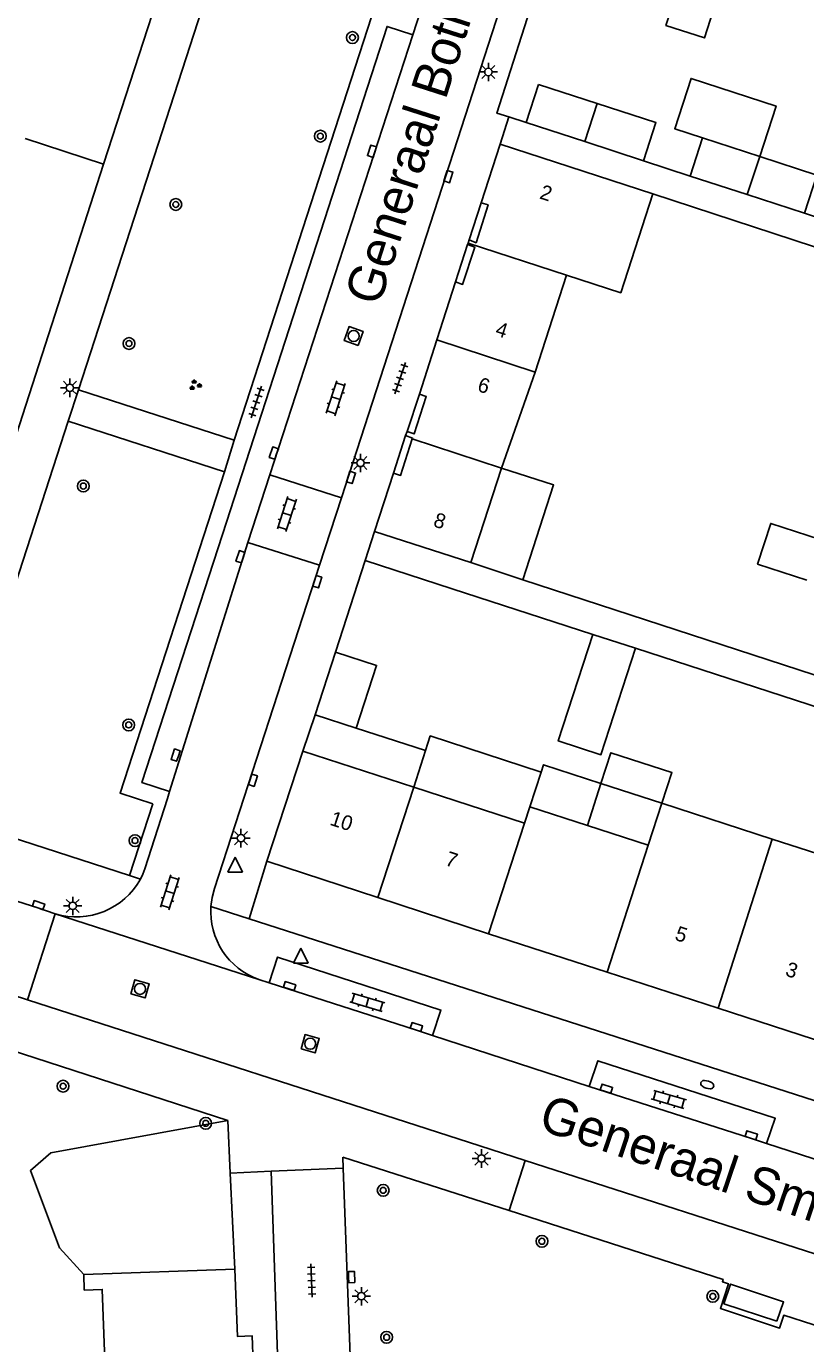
# Model space of a CAD drawing. Extents: x 132994 to 136000, y 393499 to 395512.
# Drawn here: x 133839 to 133891.7, y 395108.5 to 395197.7 of the extents above; entities that cross this region are included whole.
import ezdxf

# ---------------------------------------------------------------- set-up
doc = ezdxf.new("R2010")
doc.units = 0
for name, color, linetype in [('gg-afsc-erfafscheiding', 7, 'Continuous'), ('gg-afsc-muur', 7, 'Continuous'), ('gg-anno-huisnummerreeks BGT', 7, 'Continuous'), ('gg-anno-openbare ruimte label', 7, 'Continuous'), ('gg-bbg-abri', 7, 'Continuous'), ('gg-bbg-bijgebouw', 7, 'Continuous'), ('gg-bbg-gedigitaliseerde bebouwing', 7, 'Continuous'), ('gg-bbg-gedigitaliseerde bijgebouw', 7, 'Continuous'), ('gg-bbg-hoofdgebouw', 7, 'Continuous'), ('gg-bbg-luifel en loopbrug', 7, 'Continuous'), ('gg-bbg-tussenscheiding', 7, 'Continuous'), ('gg-knt-verharding', 7, 'Continuous'), ('gg-knt-verharding nz', 7, 'Continuous'), ('gt-grn-groengrens', 7, 'Continuous'), ('gt-grn-weggrens', 7, 'Continuous'), ('gt-symb-boom', 7, 'Continuous'), ('gt-symb-brandkraan', 7, 'Continuous'), ('gt-symb-groenvak', 7, 'Continuous'), ('gt-symb-klinker verharding', 7, 'Continuous'), ('gt-symb-kolk', 7, 'Continuous'), ('gt-symb-lichtmast', 7, 'Continuous'), ('gt-symb-rioolschacht', 7, 'Continuous'), ('gt-symb-tegel verharding', 7, 'Continuous'), ('gt-symb-waterafsluiter', 7, 'Continuous')]:
    doc.layers.add(name, color=color, linetype=linetype)

# ---------------------------------------------------------------- blocks, each defined once
blk = doc.blocks.new('gt0-LMAST')
at = {"layer": 'gt-symb-lichtmast'}
for p, q in [((-0.182, 0.173), (-0.447, 0.438)), ((-0.005, 0.246), (-0.005, 0.621)), ((0.172, 0.173), (0.437, 0.438)), ((-0.255, -0.004), (-0.63, -0.004)), ((-0.182, -0.181), (-0.447, -0.446)), ((-0.005, -0.254), (-0.005, -0.629)), ((0.437, -0.446), (0.172, -0.181)), ((0.245, -0.004), (0.62, -0.004))]:
    blk.add_line(p, q, dxfattribs=at)
blk.add_circle((-0.005, -0.004), 0.25, dxfattribs=at)
blk = doc.blocks.new('gt0-KOLK')
at = {"layer": 'gt-symb-kolk'}
blk.add_lwpolyline([(0, 0), (0.375, 0), (0.375, 0.4), (-0.375, 0.4), (-0.375, 0), (0, 0)], dxfattribs=at)
blk = doc.blocks.new('gt0-BOOM')
at = {"layer": 'gt-symb-boom'}
for radius in [0.4, 0.2]:
    blk.add_circle((0, 0), radius, dxfattribs=at)
blk = doc.blocks.new('gt0-RS')
at = {"layer": 'gt-symb-rioolschacht'}
blk.add_lwpolyline([(-0.5, -0.5), (0.5, -0.5), (0.5, 0.5), (-0.5, 0.5)], close=True, dxfattribs=at)
blk.add_circle((0, 0), 0.375, dxfattribs=at)
blk = doc.blocks.new('gt0-TEG1')
at = {"layer": 'gt-symb-tegel verharding'}
for p, q in [((-1.125, 0), (1.125, 0)), ((-0.9, -0.25), (-0.9, 0.25)), ((-0.45, -0.25), (-0.45, 0.25)), ((0, -0.25), (0, 0.25)), ((0.45, -0.25), (0.45, 0.25)), ((0.9, -0.25), (0.9, 0.25))]:
    blk.add_line(p, q, dxfattribs=at)
blk = doc.blocks.new('gt0-GRVAK')
at = {"layer": 'gt-symb-groenvak'}
for p, q in [((-0.11, 0.189), (-0.228, 0.24)), ((-0.182, 0.153), (0.088, 0.153)), ((-0.091, 0.211), (-0.156, 0.322)), ((-0.047, 0.214), (-0.047, 0.393)), ((-0.004, 0.211), (0.061, 0.322)), ((0.015, 0.189), (0.133, 0.24)), ((0.262, -0.052), (0.197, 0.059)), ((0.305, -0.049), (0.305, 0.13)), ((0.349, -0.052), (0.414, 0.059)), ((-0.245, -0.228), (-0.363, -0.177)), ((-0.318, -0.264), (-0.047, -0.264)), ((-0.226, -0.206), (-0.291, -0.095)), ((-0.183, -0.203), (-0.183, -0.024)), ((-0.139, -0.206), (-0.074, -0.095)), ((-0.12, -0.228), (-0.002, -0.177)), ((0.243, -0.074), (0.125, -0.023)), ((0.17, -0.11), (0.441, -0.11)), ((0.368, -0.074), (0.486, -0.023))]:
    blk.add_line(p, q, dxfattribs=at)
blk = doc.blocks.new('gt0-KL1')
at = {"layer": 'gt-symb-klinker verharding'}
for p, q in [((-1.15, 0.3), (1.15, 0.3)), ((-1, -0.3), (-1, 0.3)), ((-0.5, 0.3), (-0.5, 0.45)), ((0, -0.3), (0, 0.3)), ((0.5, 0.3), (0.5, 0.45)), ((1, -0.3), (1, 0.3)), ((-1.15, -0.3), (1.15, -0.3)), ((-0.5, -0.45), (-0.5, -0.3)), ((0.5, -0.45), (0.5, -0.3))]:
    blk.add_line(p, q, dxfattribs=at)
blk = doc.blocks.new('gt0-WAFSL')
at = {"layer": 'gt-symb-waterafsluiter'}
for p, q in [((-0.5, -0.333), (0, 0.667)), ((0, 0.667), (0.5, -0.333)), ((0.5, -0.333), (-0.5, -0.333))]:
    blk.add_line(p, q, dxfattribs=at)
blk = doc.blocks.new('gt0-BR')
at = {"layer": 'gt-symb-brandkraan'}
for centre, radius, start, end in [((-0.244, 0), 0.206, 107.56694, 252.43307), ((0.599, -2.664), 3, 106.89205, 107.56694), ((0, -0.691), 0.938, 73.10799, 106.89205), ((-0.599, -2.664), 3, 72.43309, 73.10799), ((0.244, 0), 0.206, 287.56695, 72.43309), ((0.599, 2.664), 3, 252.43307, 253.10797), ((0, 0.691), 0.938, 253.10797, 286.89206), ((-0.599, 2.664), 3, 286.89206, 287.56695)]:
    blk.add_arc(centre, radius, start, end, dxfattribs=at)

msp = doc.modelspace()

# ---------------------------------------------------------------- linework, layer by layer
at = {"layer": 'gg-afsc-erfafscheiding'}
for p, q in [((133880.748, 395188.573), (133883.912, 395187.533)), ((133891.64, 395185.019), (133895.372, 395183.769)), ((133859.898, 395155.319), (133861.902, 395161.519)), ((133861.902, 395161.519), (133867.797, 395159.604)), ((133867.797, 395159.604), (133877.325, 395156.508)), ((133922.862, 395141.714), (133880.213, 395155.569))]:
    msp.add_line(p, q, dxfattribs=at)
for points in [[(133881.371, 395186.32), (133901.819, 395179.631), (133900.154, 395174.486)], [(133872.585, 395160.214), (133893.336, 395153.425), (133895.165, 395159.09)]]:
    msp.add_lwpolyline(points, dxfattribs=at)
at = {"layer": 'gg-afsc-muur'}
msp.add_line((133872.794, 395191.167), (133871.62, 395191.534), dxfattribs=at)
for points in [[(133844.195, 395188.328), (133848.377, 395201.254), (133848.563, 395201.188), (133848.721, 395201.698), (133848.511, 395201.763), (133849.467, 395204.753), (133849.137, 395205.115)], [(133871.62, 395191.534), (133870.818, 395191.785), (133874.915, 395204.625)]]:
    msp.add_lwpolyline(points, dxfattribs=at)
at = {"layer": 'gg-bbg-abri'}
msp.add_lwpolyline([(133889.765, 395110.026), (133890.238, 395111.328), (133886.639, 395112.539), (133886.193, 395111.212), (133889.765, 395110.026)], dxfattribs=at)
at = {"layer": 'gg-bbg-bijgebouw'}
for p, q in [((133873.633, 395193.74), (133872.794, 395191.167)), ((133844.195, 395188.328), (133836.896, 395165.768)), ((133858.518, 395151.076), (133859.898, 395155.319))]:
    msp.add_line(p, q, dxfattribs=at)
at = {"layer": 'gg-bbg-gedigitaliseerde bebouwing'}
for p, q in [((133881.371, 395186.32), (133871.04, 395189.68)), ((133873.417, 395174.269), (133875.538, 395180.816)), ((133871.144, 395167.769), (133873.417, 395174.269)), ((133869.06, 395161.367), (133871.144, 395167.769)), ((133862.54, 395163.47), (133869.06, 395161.367)), ((133865.187, 395146.17), (133857.68, 395148.61)), ((133872.695, 395143.73), (133865.187, 395146.17)), ((133889.469, 395142.655), (133881.996, 395145.079)), ((133870.26, 395136.24), (133872.695, 395143.73)), ((133878.28, 395133.64), (133881.073, 395142.24)), ((133896.942, 395140.226), (133889.469, 395142.655))]:
    msp.add_line(p, q, dxfattribs=at)
msp.add_lwpolyline([(133875.538, 395180.816), (133879.203, 395179.629), (133881.371, 395186.32)], dxfattribs=at)
at = {"layer": 'gg-bbg-gedigitaliseerde bijgebouw'}
for p, q in [((133873.633, 395193.74), (133877.61, 395192.443)), ((133876.771, 395189.87), (133872.794, 395191.167)), ((133838.873, 395190.078), (133844.195, 395188.328)), ((133880.748, 395188.573), (133876.771, 395189.87)), ((133884.751, 395190.115), (133883.912, 395187.533)), ((133888.614, 395188.855), (133884.751, 395190.115)), ((133883.912, 395187.533), (133887.776, 395186.276)), ((133887.776, 395186.276), (133891.64, 395185.019)), ((133880.213, 395155.569), (133877.325, 395156.508)), ((133861.295, 395150.173), (133858.518, 395151.076)), ((133873.058, 395144.847), (133873.822, 395147.194)), ((133877.87, 395146.421), (133881.996, 395145.079)), ((133876.946, 395143.582), (133873.058, 395144.847)), ((133881.073, 395142.24), (133876.946, 395143.582))]:
    msp.add_line(p, q, dxfattribs=at)
for points in [[(133877.61, 395192.443), (133881.587, 395191.146), (133880.748, 395188.573)], [(133888.614, 395188.855), (133892.477, 395187.595), (133891.64, 395185.019)], [(133891.816, 395160.18), (133888.467, 395161.269), (133889.363, 395164.025), (133892.713, 395162.936)], [(133877.325, 395156.508), (133874.98, 395149.3), (133877.868, 395148.361), (133880.213, 395155.569)], [(133859.898, 395155.319), (133862.676, 395154.415), (133861.295, 395150.173)], [(133873.822, 395147.194), (133873.982, 395147.686), (133877.87, 395146.421)]]:
    msp.add_lwpolyline(points, dxfattribs=at)
at = {"layer": 'gg-bbg-hoofdgebouw'}
for p, q in [((133871.04, 395189.68), (133869.76, 395185.73)), ((133868.95, 395183.22), (133868.872, 395182.986)), ((133868.872, 395182.986), (133868.84, 395182.89)), ((133868.02, 395180.37), (133866.752, 395176.438)), ((133866.752, 395176.438), (133865.57, 395172.77)), ((133864.75, 395170.25), (133864.64, 395169.97)), ((133863.82, 395167.43), (133862.54, 395163.47)), ((133857.68, 395148.61), (133855.25, 395141.17)), ((133855.25, 395141.17), (133862.765, 395138.702)), ((133862.765, 395138.702), (133870.26, 395136.24)), ((133885.808, 395131.204), (133878.28, 395133.64)), ((133893.24, 395128.8), (133885.808, 395131.204)), ((133842.85, 395113.18), (133853.08, 395113.55))]:
    msp.add_line(p, q, dxfattribs=at)
for points in [[(133869.76, 395185.73), (133870.23, 395185.58), (133869.41, 395183.02), (133868.95, 395183.22)], [(133868.84, 395182.89), (133869.32, 395182.73), (133868.5, 395180.2), (133868.02, 395180.37)], [(133865.57, 395172.77), (133866.04, 395172.62), (133865.22, 395170.08), (133864.75, 395170.25)], [(133865.091, 395169.74), (133864.3, 395167.27), (133863.82, 395167.43)], [(133864.64, 395169.97), (133865.11, 395169.8), (133865.091, 395169.74)], [(133853.08, 395113.55), (133853.25, 395109), (133854.25, 395109.04), (133854.31, 395107.18), (133853.34, 395106.74), (133853.4, 395104.93), (133854.4, 395104.55), (133854.47, 395102.7), (133853.47, 395102.67), (133853.632, 395098.41)], [(133843.415, 395098.087), (133843.38, 395098.93), (133844.59, 395098.97), (133844.1, 395112.18), (133842.88, 395112.13), (133842.85, 395113.18)]]:
    msp.add_lwpolyline(points, dxfattribs=at)
at = {"layer": 'gg-bbg-luifel en loopbrug'}
for p, q in [((133869.06, 395161.367), (133872.585, 395160.214)), ((133857.68, 395148.61), (133858.518, 395151.076)), ((133861.295, 395150.173), (133865.992, 395148.646)), ((133865.187, 395146.17), (133865.992, 395148.646)), ((133872.695, 395143.73), (133873.058, 395144.847))]:
    msp.add_line(p, q, dxfattribs=at)
for points in [[(133882.523, 395198.527), (133882.265, 395197.731), (133884.868, 395196.884), (133885.462, 395198.711)], [(133884.751, 395190.115), (133882.865, 395190.729), (133883.975, 395194.141), (133889.725, 395192.27), (133888.614, 395188.855)], [(133871.144, 395167.769), (133874.663, 395166.629), (133872.585, 395160.214)], [(133865.992, 395148.646), (133866.313, 395149.635), (133873.822, 395147.194)], [(133877.87, 395146.421), (133878.544, 395148.495), (133882.671, 395147.153), (133881.996, 395145.079)]]:
    msp.add_lwpolyline(points, dxfattribs=at)
at = {"layer": 'gg-bbg-tussenscheiding'}
for p, q in [((133877.61, 395192.443), (133876.771, 395189.87)), ((133888.614, 395188.855), (133887.776, 395186.276)), ((133868.872, 395182.986), (133875.538, 395180.816)), ((133866.752, 395176.438), (133873.417, 395174.269)), ((133865.091, 395169.74), (133871.144, 395167.769)), ((133862.765, 395138.702), (133865.187, 395146.17)), ((133877.87, 395146.421), (133876.946, 395143.582)), ((133881.996, 395145.079), (133881.073, 395142.24)), ((133885.808, 395131.204), (133889.469, 395142.655))]:
    msp.add_line(p, q, dxfattribs=at)
at = {"layer": 'gg-knt-verharding'}
for p, q in [((133860.289, 395165.762), (133874.197, 395208.654)), ((133865.135, 395197.092), (133868.793, 395208.528)), ((133842.481, 395173.062), (133853.04, 395169.646)), ((133841.791, 395170.933), (133833.156, 395144.327)), ((133852.366, 395167.51), (133841.791, 395170.933)), ((133855.451, 395167.32), (133860.289, 395165.762)), ((133858.812, 395161.204), (133860.289, 395165.762)), ((133858.812, 395161.204), (133853.957, 395162.728)), ((133845.944, 395140.193), (133847.515, 395145.032)), ((133833.156, 395144.327), (133845.944, 395140.193)), ((133854.04, 395137.27), (133855.25, 395141.17)), ((133834.54, 395139.666), (133839.728, 395137.997)), ((133840.918, 395137.599), (133839.728, 395137.997)), ((133854.709, 395133.161), (133840.918, 395137.599)), ((133878.28, 395133.64), (133870.26, 395136.24)), ((133839.046, 395131.781), (133833.044, 395133.717)), ((133855.412, 395132.932), (133854.709, 395133.161)), ((133869.67, 395121.901), (133839.046, 395131.781)), ((133852.597, 395123.608), (133830.926, 395130.634)), ((133877.075, 395125.922), (133866.455, 395129.36)), ((133852.768, 395120.044), (133852.597, 395123.608)), ((133872.742, 395120.91), (133869.67, 395121.901)), ((133900.324, 395118.43), (133889.077, 395122.052)), ((133860.391, 395121.128), (133871.65, 395117.511)), ((133860.415, 395120.378), (133860.391, 395121.128)), ((133895.581, 395113.546), (133872.742, 395120.91)), ((133853.08, 395113.55), (133852.768, 395120.044)), ((133855.531, 395120.177), (133860.415, 395120.378)), ((133856.265, 395098.875), (133855.531, 395120.177)), ((133860.415, 395120.378), (133861.101, 395101.882))]:
    msp.add_line(p, q, dxfattribs=at)
for points in [[(133861.413, 395211.006), (133852.47, 395203.84), (133842.481, 395173.062)], [(133853.04, 395169.646), (133862.6, 395199.133), (133864.856, 395198.449)], [(133865.135, 395197.092), (133863.381, 395197.656), (133852.249, 395163.281)], [(133847.515, 395145.032), (133845.31, 395145.765), (133852.366, 395167.51)], [(133852.249, 395163.281), (133846.785, 395146.477), (133848.662, 395145.887)], [(133858.812, 395161.204), (133851.706, 395139.302), (133851.546, 395138.709), (133851.462, 395138.099)], [(133846.69, 395139.952), (133846.846, 395140.294), (133846.982, 395140.642), (133848.523, 395145.397), (133848.662, 395145.887)], [(133915.06, 395117.6), (133910.84, 395119.01), (133854.04, 395137.27)], [(133866.455, 395129.36), (133867.026, 395131.084), (133855.974, 395134.671), (133855.412, 395132.932)], [(133855.412, 395132.932), (133865.308, 395129.747), (133866.455, 395129.36)], [(133889.077, 395122.052), (133889.672, 395123.765), (133877.647, 395127.658), (133877.075, 395125.922)], [(133877.075, 395125.922), (133887.988, 395122.418), (133889.077, 395122.052)], [(133871.65, 395117.511), (133886.14, 395112.857), (133886.088, 395112.699), (133886.503, 395112.563), (133885.956, 395110.891), (133889.961, 395109.562), (133890.248, 395110.427), (133894.173, 395109.166)]]:
    msp.add_lwpolyline(points, dxfattribs=at)
for centre, radius, start, end in [((133842.352, 395142.337), 4.95, 253.15842, 331.19887), ((133856.3, 395137.744), 4.851, 175.79869, 250.85544)]:
    msp.add_arc(centre, radius, start, end, dxfattribs=at)
at = {"layer": 'gg-knt-verharding nz'}
for p, q in [((133865.135, 395197.092), (133855.451, 395167.32)), ((133855.451, 395167.32), (133853.957, 395162.728)), ((133853.957, 395162.728), (133848.662, 395145.887)), ((133872.742, 395120.91), (133871.65, 395117.511))]:
    msp.add_line(p, q, dxfattribs=at)
at = {"layer": 'gt-grn-groengrens'}
msp.add_lwpolyline([(133842.85, 395113.18), (133841.195, 395114.99), (133839.239, 395120.221), (133840.621, 395121.431), (133852.597, 395123.608)], dxfattribs=at)
at = {"layer": 'gt-grn-weggrens'}
for p, q in [((133871.62, 395191.534), (133871.04, 395189.68)), ((133869.76, 395185.73), (133868.95, 395183.22)), ((133868.84, 395182.89), (133868.02, 395180.37)), ((133842.481, 395173.062), (133841.791, 395170.933)), ((133865.57, 395172.77), (133864.75, 395170.25)), ((133864.64, 395169.97), (133863.82, 395167.43)), ((133852.366, 395167.51), (133853.04, 395169.646)), ((133862.54, 395163.47), (133861.902, 395161.519)), ((133846.69, 395139.952), (133845.944, 395140.193)), ((133840.918, 395137.599), (133839.046, 395131.781)), ((133851.462, 395138.099), (133854.04, 395137.27)), ((133852.768, 395120.044), (133855.531, 395120.177))]:
    msp.add_line(p, q, dxfattribs=at)

# ---------------------------------------------------------------- block references
at = {"layer": 'gt-symb-boom'}
for p in [(133861.04, 395196.905), (133858.867, 395190.234), (133849.079, 395185.609), (133845.913, 395176.197), (133842.818, 395166.551), (133845.892, 395150.383), (133846.318, 395142.555), (133841.447, 395125.931), (133851.106, 395123.418), (133863.122, 395118.884), (133873.87, 395115.436), (133885.44, 395111.706), (133863.355, 395108.938)]:
    msp.add_blockref('gt0-BOOM', p, dxfattribs=at)
at = {"layer": 'gt-symb-brandkraan', "rotation": -17.692300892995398}
msp.add_blockref('gt0-BR', (133885.067, 395126.037), dxfattribs=at)
at = {"layer": 'gt-symb-groenvak'}
msp.add_blockref('gt0-GRVAK', (133850.377, 395173.377), dxfattribs=at)
at = {"layer": 'gt-symb-klinker verharding'}
for p, rotation in [((133859.913, 395172.491), 71.99992540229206), ((133856.603, 395164.655), 71.99992540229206), ((133848.674, 395139.054), 72.54344186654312), ((133862.044, 395131.61), -16.44128049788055), ((133882.462, 395125.037), -16.44128049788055)]:
    msp.add_blockref('gt0-KL1', p, dxfattribs=dict(at, rotation=rotation))
at = {"layer": 'gt-symb-kolk'}
for p, rotation in [((133862.555, 395189.149), 71.81873102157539), ((133867.348, 395187.56), -107.69230089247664), ((133855.908, 395168.722), 71.76430853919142), ((133860.753, 395167.198), -107.76432337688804), ((133853.647, 395161.703), 72.05443694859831), ((133858.468, 395160.141), -107.94556305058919), ((133849.256, 395148.28), 71.63753156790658), ((133854.112, 395146.698), -107.94556305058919), ((133839.728, 395137.997), -18.489326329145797), ((133856.726, 395132.519), -17.45655813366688), ((133865.308, 395129.747), -17.873421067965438), ((133878.175, 395125.579), -17.873421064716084), ((133887.988, 395122.418), -17.8734210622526), ((133860.783, 395113.009), -87.93618027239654)]:
    msp.add_blockref('gt0-KOLK', p, dxfattribs=dict(at, rotation=rotation))
at = {"layer": 'gt-symb-lichtmast'}
for p in [(133870.25, 395194.58), (133841.912, 395173.205), (133861.587, 395168.118), (133853.498, 395142.725), (133842.105, 395138.138), (133869.783, 395121.038), (133861.649, 395111.719)]:
    msp.add_blockref('gt0-LMAST', p, dxfattribs=at)
at = {"layer": 'gt-symb-rioolschacht'}
for p, rotation in [((133861.119, 395176.706), 70.78568813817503), ((133846.661, 395132.519), -15.7172524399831), ((133858.181, 395128.805), -15.717252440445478)]:
    msp.add_blockref('gt0-RS', p, dxfattribs=dict(at, rotation=rotation))
at = {"layer": 'gt-symb-tegel verharding'}
for p, rotation in [((133864.268, 395173.85), 71.45633066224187), ((133854.541, 395172.248), 71.99992540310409), ((133858.275, 395112.775), -87.64984048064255)]:
    msp.add_blockref('gt0-TEG1', p, dxfattribs=dict(at, rotation=rotation))
at = {"layer": 'gt-symb-waterafsluiter'}
for p in [(133853.101, 395140.761), (133857.544, 395134.603)]:
    msp.add_blockref('gt0-WAFSL', p, dxfattribs=at)

# ---------------------------------------------------------------- texts
at = {"layer": 'gg-anno-huisnummerreeks BGT'}
for s, rotation, p in [('2', 342.1, (133873.653, 395186.029)), ('4', 342.1, (133870.652, 395176.763)), ('6', 342.1, (133869.438, 395172.999)), ('8', 342.1, (133866.455, 395163.841)), ('10', 341.9, (133859.448, 395143.638)), ('7', 341.8, (133867.253, 395140.912)), ('5', 342.1, (133882.807, 395135.853)), ('3', 342.1, (133890.287, 395133.433))]:
    msp.add_text(s, height=1, rotation=rotation, dxfattribs=at).set_placement(p)
at = {"layer": 'gg-anno-openbare ruimte label'}
for s, rotation, p in [('Generaal Bothastraat', 72.2, (133862.85, 395178.656)), ('Generaal Smutslaan', 341.3, (133873.529, 395123.05))]:
    msp.add_text(s, height=2.5, rotation=rotation, dxfattribs=at).set_placement(p)

doc.saveas('drawing.dxf')
